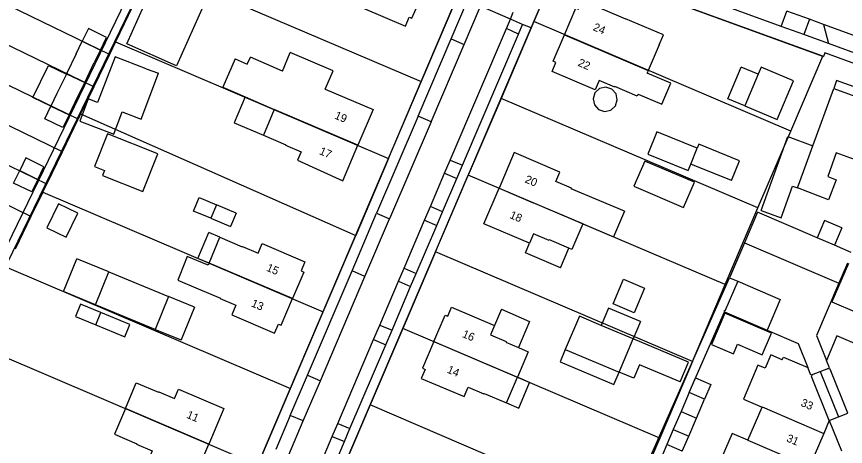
# Model space of a CAD drawing. Extents: x 194485 to 197793, y 468269 to 470822.
# Drawn here: x 197116.4 to 197240.7, y 469463.5 to 469527.9 of the extents above; entities that cross this region are included whole.
import ezdxf

# ---------------------------------------------------------------- set-up
doc = ezdxf.new("R2010")
doc.units = 0
for name, color, linetype in [('BGT begrenzing pand op maaiveld onder overbouw', 7, 'Continuous'), ('BGT grensvlak gebouwinstallatie plus 1', 7, 'Continuous'), ('BGT grensvlak overig bouwwerk uitbreiding populatie', 7, 'Continuous'), ('BGT grensvlak overig bouwwerk uitbreiding populatie LR', 7, 'Continuous'), ('BGT grensvlak pand deel overbouw', 7, 'Continuous'), ('BGT grensvlak pand op maaiveld', 7, 'Continuous'), ('BGT grensvlak pand op maaiveld LR', 7, 'Continuous'), ('BGT grensvlak wegdeel', 7, 'Continuous'), ('BGT tekst huisnummerreeks', 7, 'Continuous'), ('GEM grensvlak WOZ_BRK percelen', 7, 'Continuous')]:
    doc.layers.add(name, color=color, linetype=linetype)

msp = doc.modelspace()

# ---------------------------------------------------------------- linework, layer by layer
at = {"layer": 'BGT begrenzing pand op maaiveld onder overbouw'}
for points in [[(197241.02, 469468.44), (197238.38, 469475.04), (197238.28, 469474.99), (197238.2, 469475.19)], [(197238.26, 469467.37), (197235.57, 469473.97), (197235.68, 469474.01), (197235.6, 469474.21)]]:
    msp.add_lwpolyline(points, dxfattribs=at)
at = {"layer": 'BGT grensvlak gebouwinstallatie plus 1'}
for p, q in [((197223.04, 469515.59), (197225.04, 469520.33)), ((197227.59, 469519.26), (197225.04, 469520.33)), ((197225.59, 469514.52), (197223.04, 469515.59)), ((197228.03, 469498.81), (197232.05, 469509.91)), ((197232.05, 469509.91), (197235.81, 469508.54)), ((197218.67, 469508.75), (197218.45, 469508.18)), ((197224.8, 469506.29), (197218.67, 469508.75)), ((197223.61, 469503.33), (197224.8, 469506.29)), ((197223.61, 469503.33), (197217.48, 469505.78)), ((197231.04, 469497.72), (197232.76, 469502.48)), ((197232.76, 469502.48), (197233.48, 469502.22)), ((197142.9, 469498.75), (197143.76, 469500.78)), ((197143.76, 469500.78), (197146.33, 469499.69)), ((197145.48, 469497.66), (197142.9, 469498.75)), ((197228.03, 469498.81), (197231.04, 469497.72)), ((197143.56, 469491.66), (197145.19, 469495.52)), ((197146.85, 469494.82), (197145.19, 469495.52)), ((197192.69, 469492.48), (197193.3, 469493.92)), ((197197.92, 469490.25), (197192.69, 469492.48)), ((197197.92, 469490.25), (197199.17, 469493.19)), ((197123.37, 469486.67), (197125.39, 469491.6)), ((197130.2, 469489.62), (197125.39, 469491.6)), ((197145.22, 469490.96), (197143.56, 469491.66)), ((197128.18, 469484.7), (197123.37, 469486.67)), ((197143.04, 469484.35), (197139.15, 469485.95)), ((197143.04, 469484.35), (197141.02, 469479.43)), ((197189.08, 469484.02), (197188.05, 469481.6)), ((197189.08, 469484.02), (197193.31, 469482.21)), ((197205.15, 469484.19), (197204.06, 469481.61)), ((197209.94, 469482.17), (197205.15, 469484.19)), ((197193.31, 469482.21), (197191.64, 469478.29)), ((197209.94, 469482.17), (197208.85, 469479.59)), ((197137.13, 469481.02), (197141.02, 469479.43)), ((197217.14, 469476.09), (197208.85, 469479.59)), ((197198.66, 469477.99), (197197.88, 469476.15)), ((197197.88, 469476.15), (197205.96, 469472.74)), ((197209.81, 469475.72), (197208.95, 469473.69)), ((197215.9, 469473.14), (197209.81, 469475.72)), ((197215.9, 469473.14), (197217.14, 469476.09)), ((197193.31, 469473.04), (197191.47, 469473.83)), ((197205.96, 469472.74), (197206.74, 469474.58)), ((197208.95, 469473.69), (197206.74, 469474.58)), ((197191.67, 469469.2), (197193.31, 469473.04)), ((197189.83, 469469.98), (197191.67, 469469.2)), ((197214.86, 469466.01), (197213.9, 469463.74)), ((197216.21, 469462.75), (197217.2, 469465.01)), ((197213.9, 469463.74), (197212.98, 469461.6)), ((197216.21, 469462.75), (197213.9, 469463.74))]:
    msp.add_line(p, q, dxfattribs=at)
for points in [[(197121.49, 469514.48), (197118.8, 469515.78), (197121.13, 469520.58), (197123.82, 469519.29)], [(197242.52, 469517.17), (197239.36, 469518.32), (197238.92, 469517.11)], [(197150.62, 469515.87), (197148.97, 469511.96), (197153.38, 469510.1)], [(197217.23, 469471.53), (197218.17, 469473.75), (197220.51, 469472.75), (197219.56, 469470.53)]]:
    msp.add_lwpolyline(points, dxfattribs=at)
at = {"layer": 'BGT grensvlak overig bouwwerk uitbreiding populatie'}
for p, q in [((197146.33, 469499.69), (197145.48, 469497.66)), ((197149.28, 469498.45), (197146.33, 469499.69)), ((197145.48, 469497.66), (197148.43, 469496.42)), ((197149.28, 469498.45), (197148.43, 469496.42)), ((197237.56, 469497.32), (197236.46, 469494.74)), ((197240.14, 469496.22), (197237.56, 469497.32)), ((197240.14, 469496.22), (197239.03, 469493.64)), ((197239.03, 469493.64), (197236.46, 469494.74)), ((197128.22, 469481.71), (197132.58, 469479.92))]:
    msp.add_line(p, q, dxfattribs=at)
for points in [[(197204.55, 469513.68), (197205.47, 469513.87), (197206.17, 469514.51), (197206.46, 469515.41), (197206.27, 469516.33), (197205.63, 469517.03), (197204.74, 469517.32), (197203.81, 469517.12), (197203.11, 469516.49), (197202.82, 469515.59), (197203.02, 469514.67), (197203.65, 469513.97), (197204.55, 469513.68)], [(197120.9, 469496.25), (197123.78, 469494.85), (197125.53, 469498.45), (197122.65, 469499.85), (197120.9, 469496.25)], [(197208.97, 469483.51), (197205.83, 469484.83), (197207.39, 469488.52), (197210.52, 469487.2), (197208.97, 469483.51)], [(197128.98, 469483.56), (197125.94, 469484.8), (197125.18, 469482.95), (197128.22, 469481.71)], [(197132.58, 469479.92), (197133.34, 469481.77), (197128.98, 469483.56)]]:
    msp.add_lwpolyline(points, dxfattribs=at)
at = {"layer": 'BGT grensvlak overig bouwwerk uitbreiding populatie LR'}
msp.add_line((197128.22, 469481.71), (197128.98, 469483.56), dxfattribs=at)
at = {"layer": 'BGT grensvlak pand deel overbouw'}
for p, q in [((197236.9, 469474.7), (197238.2, 469475.19)), ((197235.6, 469474.21), (197236.9, 469474.7)), ((197236.9, 469474.7), (197239.64, 469467.9)), ((197238.26, 469467.37), (197239.64, 469467.9)), ((197239.64, 469467.9), (197241.02, 469468.44))]:
    msp.add_line(p, q, dxfattribs=at)
at = {"layer": 'BGT grensvlak pand op maaiveld'}
for p, q in [((197125.29, 469522.31), (197126.21, 469524.21)), ((197212.73, 469523.65), (197211.1, 469519.83)), ((197125.29, 469522.31), (197123.84, 469519.34)), ((197128.93, 469522.88), (197128.01, 469520.99)), ((197156.22, 469519.74), (197157.4, 469522.5)), ((197163.83, 469519.75), (197157.4, 469522.5)), ((197126.58, 469518.03), (197128.01, 469520.99)), ((197149.12, 469521.54), (197147.29, 469517.32)), ((197149.12, 469521.54), (197150.96, 469520.74)), ((197150.96, 469520.74), (197151.42, 469521.8)), ((197156.22, 469519.74), (197151.42, 469521.8)), ((197135.81, 469520.05), (197137.65, 469519.41)), ((197162.66, 469517), (197163.83, 469519.75)), ((197211.1, 469519.83), (197210.93, 469519.42)), ((197228.04, 469520.32), (197227.59, 469519.26)), ((197232.9, 469518.26), (197228.04, 469520.32)), ((197123.82, 469519.29), (197122.4, 469516.37)), ((197123.84, 469519.34), (197123.82, 469519.29)), ((197227.59, 469519.26), (197225.59, 469514.52)), ((197125.14, 469515.07), (197126.58, 469518.03)), ((197147.29, 469517.32), (197150.62, 469515.87)), ((197230.45, 469512.46), (197232.9, 469518.26)), ((197122.4, 469516.37), (197121.49, 469514.48)), ((197235.81, 469508.54), (197238.92, 469517.11)), ((197124.22, 469513.16), (197125.14, 469515.07)), ((197150.62, 469515.87), (197155.01, 469513.96)), ((197155.01, 469513.96), (197153.38, 469510.1)), ((197225.59, 469514.52), (197230.45, 469512.46)), ((197234.41, 469504.69), (197235.81, 469508.54)), ((197217.48, 469505.78), (197218.45, 469508.18)), ((197233.48, 469502.22), (197234.41, 469504.69)), ((197199.6, 469502.18), (197199.56, 469502.1)), ((197207.52, 469498.71), (197199.56, 469502.1)), ((197207.52, 469498.71), (197205.88, 469494.87)), ((197201.28, 469496.83), (197205.88, 469494.87)), ((197145.22, 469490.96), (197146.85, 469494.82)), ((197141.94, 469491.94), (197140.84, 469489.15)), ((197145.08, 469490.62), (197141.94, 469491.94)), ((197145.22, 469490.96), (197145.08, 469490.62)), ((197128.18, 469484.7), (197130.2, 469489.62)), ((197130.2, 469489.62), (197139.15, 469485.95)), ((197140.84, 469489.15), (197140.54, 469488.39)), ((197140.54, 469488.39), (197143.6, 469487.1)), ((197139.15, 469485.95), (197137.13, 469481.02)), ((197137.13, 469481.02), (197128.18, 469484.7)), ((197200.79, 469482.99), (197198.66, 469477.99)), ((197204.06, 469481.61), (197200.79, 469482.99)), ((197208.85, 469479.59), (197204.06, 469481.61)), ((197206.74, 469474.58), (197208.85, 469479.59)), ((197198.66, 469477.99), (197206.74, 469474.58)), ((197238.3, 469475.23), (197237.84, 469476.37)), ((197235.49, 469474.17), (197235.04, 469475.29)), ((197238.2, 469475.19), (197238.3, 469475.23)), ((197189.83, 469469.98), (197191.47, 469473.83)), ((197235.6, 469474.21), (197235.49, 469474.17)), ((197217.23, 469471.53), (197216.02, 469468.71)), ((197219.56, 469470.53), (197217.23, 469471.53)), ((197218.35, 469467.71), (197219.56, 469470.53)), ((197226.05, 469464.42), (197228.17, 469469.35)), ((197216.02, 469468.71), (197214.86, 469466.01)), ((197217.2, 469465.01), (197218.35, 469467.71)), ((197238.26, 469467.37), (197237.42, 469465.42)), ((197214.86, 469466.01), (197217.2, 469465.01)), ((197237.42, 469465.42), (197235.3, 469460.46))]:
    msp.add_line(p, q, dxfattribs=at)
for points in [[(197164.81, 469536.99), (197163.18, 469533.12), (197166.52, 469531.7), (197166.49, 469531.63), (197168.84, 469530.64), (197168.24, 469529.21), (197174.67, 469526.47), (197175.25, 469527.81), (197175.66, 469527.64), (197177.37, 469531.63)], [(197132.9, 469523.82), (197138, 469535.27), (197145.44, 469531.96), (197140.35, 469520.51), (197132.9, 469523.82)], [(197198.55, 469525.18), (197200.25, 469529.17), (197200.66, 469529), (197201.23, 469530.33), (197207.67, 469527.58)], [(197212.73, 469523.65), (197213.37, 469525.15), (197207.67, 469527.58)], [(197128.93, 469522.88), (197129.84, 469524.77), (197127.13, 469526.1), (197126.21, 469524.21)], [(197209.59, 469516.28), (197209.46, 469515.97), (197206.1, 469517.4), (197206.07, 469517.32), (197203.72, 469518.32), (197203.12, 469516.9), (197196.68, 469519.65), (197197.26, 469521.01), (197196.84, 469521.19), (197198.55, 469525.18)], [(197135.81, 469520.05), (197131.12, 469521.85), (197128.51, 469515.03), (197127.1, 469515.57), (197125.82, 469512.24), (197130.93, 469510.29), (197132.2, 469513.62), (197135.02, 469512.54), (197137.65, 469519.41)], [(197209.59, 469516.28), (197213.14, 469514.76), (197214.48, 469517.91), (197210.93, 469519.42)], [(197162.66, 469517), (197169.82, 469513.95), (197167.55, 469508.61)], [(197238.92, 469517.11), (197242.08, 469515.96), (197242.52, 469517.17)], [(197124.22, 469513.16), (197123.3, 469511.26), (197120.57, 469512.58), (197121.49, 469514.48)], [(197129.22, 469504.08), (197135.27, 469501.67), (197137.52, 469507.33), (197129.97, 469510.34), (197128.02, 469505.43), (197129.52, 469504.84), (197129.22, 469504.08)], [(197153.38, 469510.1), (197156.72, 469508.68), (197156.7, 469508.61), (197159.04, 469507.62), (197158.51, 469506.36), (197165.27, 469503.28), (197167.55, 469508.61)], [(197218.45, 469508.18), (197212.39, 469510.6), (197211.06, 469507.27), (197217.11, 469504.85), (197217.48, 469505.78)], [(197199.6, 469502.18), (197197.25, 469503.18), (197197.86, 469504.6), (197191.01, 469507.52), (197188.74, 469502.18)], [(197244.78, 469505.49), (197239.31, 469507.49), (197238.02, 469503.91)], [(197119.53, 469503.49), (197120.44, 469505.36), (197117.74, 469506.72), (197116.82, 469504.82)], [(197208.96, 469502.47), (197216.41, 469499.29), (197218.02, 469503.07), (197210.57, 469506.24), (197208.96, 469502.47)], [(197119.53, 469503.49), (197118.62, 469501.61), (197115.89, 469502.93), (197116.82, 469504.82)], [(197238.02, 469503.91), (197239.29, 469503.42), (197238.13, 469500.42), (197233.48, 469502.22)], [(197193.3, 469493.92), (197186.46, 469496.84), (197188.74, 469502.18)], [(197201.28, 469496.83), (197199.64, 469492.99), (197199.17, 469493.19)], [(197199.17, 469493.19), (197196.29, 469494.42), (197196.25, 469494.34), (197193.91, 469495.34), (197193.3, 469493.92)], [(197146.85, 469494.82), (197150.21, 469493.39), (197150.24, 469493.45), (197152.58, 469492.46), (197153.19, 469493.88), (197159.61, 469491.14), (197159.03, 469489.78), (197159.44, 469489.6), (197157.74, 469485.62)], [(197241.14, 469490.87), (197238.65, 469485.14), (197242.38, 469483.52), (197243.59, 469486.32), (197245.6, 469485.45), (197246.87, 469488.39)], [(197143.6, 469487.1), (197146.94, 469485.68), (197146.91, 469485.62), (197149.26, 469484.62), (197148.65, 469483.18), (197155.05, 469480.45), (197155.63, 469481.81), (197156.04, 469481.63), (197157.74, 469485.62)], [(197178.92, 469479.18), (197180.62, 469483.16), (197181.04, 469482.99), (197181.61, 469484.34), (197188.05, 469481.6)], [(197220.6, 469478.75), (197223.87, 469477.35), (197224.48, 469478.78), (197228.2, 469477.18), (197229.6, 469480.46), (197222.61, 469483.45), (197220.6, 469478.75)], [(197188.05, 469481.6), (197187.44, 469480.18), (197189.79, 469479.18), (197189.75, 469479.1), (197191.64, 469478.29)], [(197246.9, 469476.86), (197239.4, 469480.05), (197237.84, 469476.37)], [(197178.92, 469479.18), (197177.22, 469475.19), (197177.64, 469475.01), (197177.06, 469473.67), (197183.49, 469470.93), (197184.09, 469472.33), (197186.44, 469471.33), (197186.48, 469471.42), (197189.83, 469469.98)], [(197191.64, 469478.29), (197193.11, 469477.66), (197191.47, 469473.83)], [(197231.2, 469476.45), (197229.48, 469477.18), (197228.63, 469475.2)], [(197231.2, 469476.45), (197231.38, 469476.85), (197235.04, 469475.29)], [(197228.63, 469475.2), (197227.56, 469475.66), (197225.37, 469470.55), (197228.17, 469469.35)], [(197132.67, 469469.16), (197134.29, 469473.01), (197137.65, 469471.59), (197137.68, 469471.65), (197140.02, 469470.65), (197140.63, 469472.07), (197147.46, 469469.16), (197145.18, 469463.82)], [(197132.67, 469469.16), (197131.04, 469465.3), (197134.38, 469463.88), (197134.35, 469463.82), (197136.7, 469462.82), (197136.09, 469461.38), (197142.91, 469458.48), (197145.18, 469463.82)], [(197226.05, 469464.42), (197223.67, 469465.43), (197221.55, 469460.47)]]:
    msp.add_lwpolyline(points, dxfattribs=at)
at = {"layer": 'BGT grensvlak pand op maaiveld LR'}
for p, q in [((197198.55, 469525.18), (197211.1, 469519.83)), ((197126.21, 469524.21), (197128.93, 469522.88)), ((197123.84, 469519.34), (197126.58, 469518.03)), ((197121.49, 469514.48), (197124.22, 469513.16)), ((197167.55, 469508.61), (197155.01, 469513.96)), ((197116.82, 469504.82), (197119.53, 469503.49)), ((197188.74, 469502.18), (197193.85, 469500)), ((197201.28, 469496.83), (197193.85, 469500)), ((197157.74, 469485.62), (197145.22, 469490.96)), ((197178.92, 469479.18), (197191.47, 469473.83)), ((197145.18, 469463.82), (197132.67, 469469.16)), ((197216.02, 469468.71), (197218.35, 469467.71)), ((197226.05, 469464.42), (197235.3, 469460.46))]:
    msp.add_line(p, q, dxfattribs=at)
msp.add_lwpolyline([(197228.17, 469469.35), (197228.18, 469469.38), (197237.42, 469465.42)], dxfattribs=at)
at = {"layer": 'BGT grensvlak wegdeel'}
for p, q in [((197193.53, 469526.21), (197197.85, 469536.31)), ((197197.88, 469536.3), (197237.41, 469521.91)), ((197153.8, 469463.65), (197182.52, 469530.97)), ((197181.54, 469524.54), (197184.01, 469530.31)), ((197183.48, 469523.7), (197185.95, 469529.46)), ((197190.42, 469527.52), (197185.95, 469529.46)), ((197190.42, 469527.52), (197190.85, 469528.54)), ((197231.06, 469526.43), (197231.89, 469528.73)), ((197235.29, 469527.49), (197231.89, 469528.73)), ((197189.82, 469526.11), (197190.42, 469527.52)), ((197192.26, 469526.71), (197190.42, 469527.52)), ((197235.29, 469527.49), (197234.45, 469525.2)), ((197237.41, 469526.72), (197235.29, 469527.49)), ((197164.8, 469458.97), (197193.53, 469526.21)), ((197181.4, 469506.4), (197189.82, 469526.11)), ((197191.65, 469525.28), (197189.82, 469526.11)), ((197191.65, 469525.28), (197192.26, 469526.71)), ((197193.53, 469526.21), (197192.26, 469526.71)), ((197234.45, 469525.2), (197231.06, 469526.43)), ((197246.66, 469523.36), (197237.41, 469526.72)), ((197237.41, 469526.72), (197238.13, 469523.85)), ((197183.24, 469505.61), (197191.65, 469525.28)), ((197238.13, 469523.85), (197234.45, 469525.2)), ((197176.6, 469512.99), (197181.54, 469524.54)), ((197178.54, 469512.14), (197183.48, 469523.7)), ((197181.54, 469524.54), (197183.48, 469523.7)), ((197243.86, 469521.76), (197238.13, 469523.85)), ((197176.6, 469512.99), (197170.36, 469498.41)), ((197178.54, 469512.14), (197176.6, 469512.99)), ((197178.54, 469512.14), (197172.31, 469497.59)), ((197180.55, 469504.42), (197181.4, 469506.4)), ((197181.4, 469506.4), (197183.24, 469505.61)), ((197182.39, 469503.64), (197183.24, 469505.61)), ((197178.43, 469499.45), (197180.55, 469504.42)), ((197180.26, 469498.65), (197182.39, 469503.64)), ((197180.55, 469504.42), (197182.39, 469503.64)), ((197177.55, 469497.4), (197178.43, 469499.45)), ((197180.26, 469498.65), (197178.43, 469499.45)), ((197179.38, 469496.6), (197180.26, 469498.65)), ((197166.67, 469489.78), (197170.36, 469498.41)), ((197168.61, 469488.95), (197172.31, 469497.59)), ((197170.36, 469498.41), (197172.31, 469497.59)), ((197174.47, 469490.18), (197177.55, 469497.4)), ((197177.55, 469497.4), (197179.38, 469496.6)), ((197176.3, 469489.4), (197179.38, 469496.6)), ((197225.53, 469493.98), (197223.3, 469488.76)), ((197225.53, 469493.98), (197239.69, 469487.92)), ((197241.55, 469492.56), (197239.03, 469493.64)), ((197173.63, 469488.22), (197174.47, 469490.18)), ((197174.47, 469490.18), (197176.3, 469489.4)), ((197240.97, 469490.94), (197239.69, 469487.92)), ((197159.99, 469474.16), (197166.67, 469489.78)), ((197161.92, 469473.32), (197168.61, 469488.95)), ((197168.61, 469488.95), (197166.67, 469489.78)), ((197175.46, 469487.43), (197176.3, 469489.4)), ((197210.9, 469460.69), (197223.3, 469488.76)), ((197223.3, 469488.76), (197224.55, 469488.22)), ((197170.83, 469481.67), (197173.63, 469488.22)), ((197172.67, 469480.9), (197175.46, 469487.43)), ((197173.63, 469488.22), (197175.46, 469487.43)), ((197217.23, 469471.53), (197222.56, 469483.64)), ((197222.56, 469483.64), (197228.92, 469480.91)), ((197169.9, 469479.49), (197170.83, 469481.67)), ((197170.83, 469481.67), (197172.67, 469480.9)), ((197171.74, 469478.72), (197172.67, 469480.9)), ((197164.54, 469466.92), (197169.9, 469479.49)), ((197166.36, 469466.14), (197171.74, 469478.72)), ((197169.9, 469479.49), (197171.74, 469478.72)), ((197157.41, 469468.13), (197159.99, 469474.16)), ((197159.99, 469474.16), (197161.92, 469473.32)), ((197159.35, 469467.32), (197161.92, 469473.32)), ((197157.41, 469468.13), (197155.23, 469463.03)), ((197159.35, 469467.32), (197157.41, 469468.13)), ((197157.17, 469462.22), (197159.35, 469467.32)), ((197163.71, 469464.98), (197164.54, 469466.92)), ((197164.54, 469466.92), (197166.36, 469466.14)), ((197238.26, 469467.37), (197240.11, 469462.81)), ((197165.53, 469464.2), (197166.36, 469466.14)), ((197161.71, 469460.31), (197163.71, 469464.98)), ((197163.54, 469459.54), (197165.53, 469464.2)), ((197163.71, 469464.98), (197165.53, 469464.2)), ((197149.19, 469452.83), (197153.8, 469463.65))]:
    msp.add_line(p, q, dxfattribs=at)
for points in [[(197108.04, 469542.53), (197111.28, 469540.97), (197132.76, 469530.37), (197103.99, 469471.14), (197086.13, 469479.98)], [(197082.49, 469480.43), (197104.49, 469469.43), (197134.31, 469530.83), (197133.24, 469531.37), (197133.27, 469531.46), (197111.81, 469542.06)], [(197231.06, 469526.43), (197199.32, 469537.99), (197200.07, 469540.04)], [(197283.55, 469505.69), (197237.58, 469522.45), (197237.41, 469521.91)], [(197236.46, 469494.74), (197227.49, 469498.58), (197225.53, 469493.98)], [(197224.55, 469488.22), (197222.61, 469483.74), (197222.47, 469483.8), (197222.43, 469483.69), (197222.56, 469483.64)], [(197224.55, 469488.22), (197230.89, 469485.51), (197228.92, 469480.91)], [(197239.69, 469487.92), (197236.35, 469480.08), (197237.84, 469476.37)], [(197228.92, 469480.91), (197233.57, 469478.92), (197235.04, 469475.29)]]:
    msp.add_lwpolyline(points, dxfattribs=at)
at = {"layer": 'GEM grensvlak WOZ_BRK percelen'}
for p, q in [((197130.27, 469522.21), (197104.3, 469534.8)), ((197136.65, 469535.39), (197177.05, 469518.16)), ((197134.52, 469531), (197131.19, 469524.12)), ((197177.05, 469518.16), (197181.96, 469529.67)), ((197193.93, 469527.15), (197189.02, 469515.64)), ((197232.47, 469510.71), (197193.93, 469527.15)), ((197131.19, 469524.12), (197130.27, 469522.21)), ((197131.19, 469524.12), (197172.14, 469506.65)), ((197130.27, 469522.21), (197127.92, 469517.36)), ((197123.22, 469507.64), (197097.23, 469520.24)), ((197127.92, 469517.36), (197125.96, 469513.3)), ((197172.14, 469506.65), (197177.05, 469518.16)), ((197120.87, 469502.79), (197094.88, 469515.39)), ((197189.02, 469515.64), (197184.11, 469504.15)), ((197227.55, 469499.21), (197189.02, 469515.64)), ((197123.22, 469507.64), (197125.57, 469512.5)), ((197125.96, 469513.3), (197125.57, 469512.5)), ((197125.96, 469513.3), (197167.22, 469495.1)), ((197118.51, 469497.91), (197092.52, 469510.52)), ((197227.55, 469499.21), (197232.47, 469510.71)), ((197120.87, 469502.79), (197123.22, 469507.64)), ((197172.14, 469506.65), (197167.22, 469495.1)), ((197179.2, 469492.66), (197184.11, 469504.15)), ((197222.64, 469487.72), (197184.11, 469504.15)), ((197120.29, 469501.59), (197120.87, 469502.79)), ((197120.29, 469501.59), (197118.51, 469497.91)), ((197120.29, 469501.59), (197162.33, 469483.66)), ((197222.64, 469487.72), (197227.55, 469499.21)), ((197118.51, 469497.91), (197116.15, 469493.04)), ((197162.33, 469483.66), (197167.22, 469495.1)), ((197179.2, 469492.66), (197174.28, 469481.16)), ((197217.73, 469476.22), (197179.2, 469492.66)), ((197114.84, 469490.33), (197157.43, 469472.17)), ((197217.73, 469476.22), (197222.64, 469487.72)), ((197157.43, 469472.17), (197162.33, 469483.66)), ((197174.28, 469481.16), (197169.38, 469469.69)), ((197212.82, 469464.72), (197174.28, 469481.16)), ((197109.4, 469479.08), (197152.54, 469460.68)), ((197217.73, 469476.22), (197212.82, 469464.72)), ((197152.54, 469460.68), (197157.43, 469472.17)), ((197169.38, 469469.69), (197164.47, 469458.2)), ((197207.89, 469453.19), (197169.38, 469469.69)), ((197212.82, 469464.72), (197207.89, 469453.19))]:
    msp.add_line(p, q, dxfattribs=at)
for points in [[(197232.47, 469510.71), (197237.27, 469521.96), (197197.85, 469536.31), (197193.93, 469527.15)], [(197127.92, 469517.36), (197101.94, 469529.96), (197104.3, 469534.8)], [(197125.57, 469512.5), (197099.59, 469525.1), (197097.23, 469520.24)]]:
    msp.add_lwpolyline(points, dxfattribs=at)

# ---------------------------------------------------------------- texts
at = {"layer": 'BGT tekst huisnummerreeks'}
for s, rotation, p in [('24', 336.9, (197202.72, 469525.89)), ('22', 336.9, (197200.45, 469520.55)), ('19', 336.9, (197163.95, 469512.65)), ('17', 336.9, (197161.67, 469507.31)), ('20', 336.9, (197192.5, 469503.08)), ('18', 336.9, (197190.22, 469497.74)), ('15', 336.9, (197153.73, 469489.83)), ('13', 336.9, (197151.45, 469484.49)), ('16', 336.9, (197183.1, 469479.9)), ('14', 336.9, (197180.82, 469474.56)), ('33', 336.8, (197233.88, 469469.59)), ('11', 336.9, (197141.75, 469467.79)), ('31', 336.8, (197231.73, 469464.27))]:
    msp.add_text(s, height=1.2, rotation=rotation, dxfattribs=at).set_placement(p)

doc.saveas('drawing.dxf')
